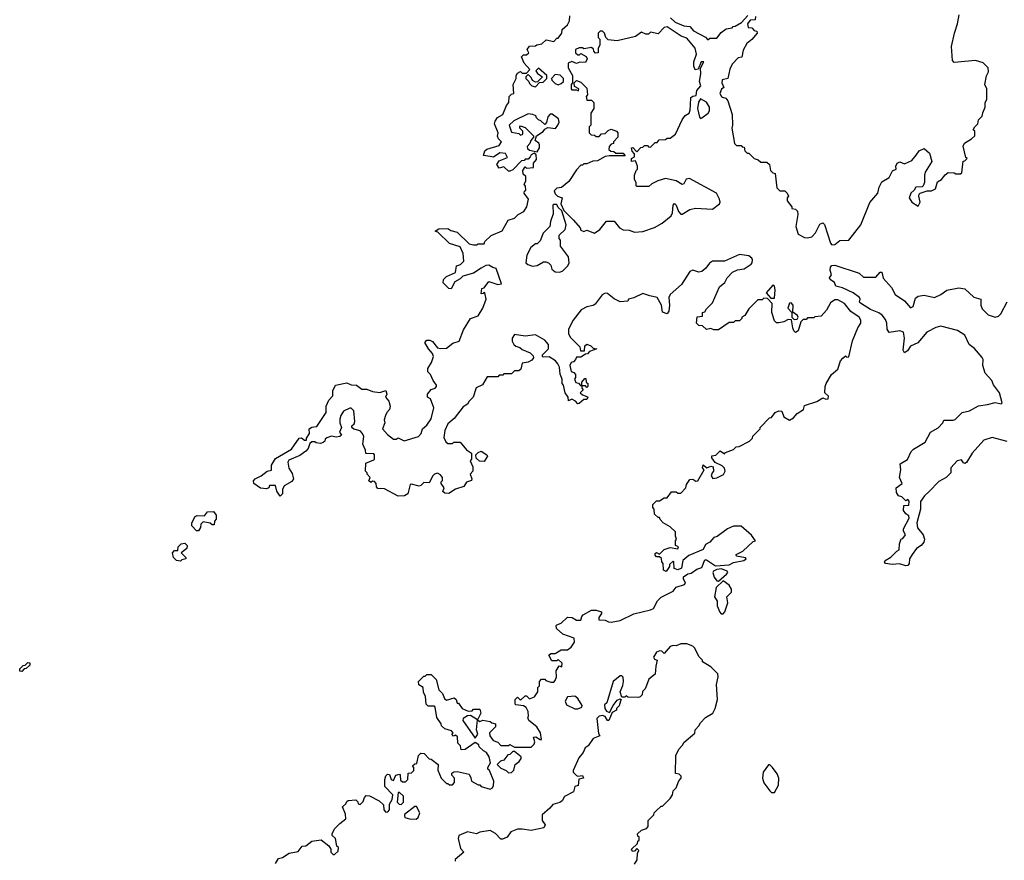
# Model space of a CAD drawing. Extents: x 2472589 to 2662339, y 701009 to 849030.
# Tile 378 of 406: x 2639862 to 2646376, y 733121 to 738683. Entities that reach past the tile are written whole.
import ezdxf

# ---------------------------------------------------------------- set-up
doc = ezdxf.new("R2010")
doc.units = 0

msp = doc.modelspace()

# ---------------------------------------------------------------- linework, layer by layer
at = {"layer": '0CON05XD'}
for points in [[(2642975, 737777.5), (2642930, 737785), (2642940, 737815), (2642953, 737827), (2643035, 737850), (2643050, 737875), (2643030, 737895), (2643023, 737913), (2643027.5, 737935), (2643002.5, 737995), (2643008.3, 738011.7), (2643023.3, 738036.7), (2643057.5, 738055), (2643082.5, 738115), (2643097.5, 738135), (2643100, 738175), (2643115, 738190), (2643130, 738195), (2643126.7, 738255), (2643147.5, 738295), (2643147.5, 738315), (2643155, 738330), (2643175, 738340), (2643185, 738330), (2643215, 738330), (2643237, 738353), (2643200, 738395), (2643181.7, 738438.3), (2643195, 738450), (2643215, 738450), (2643230, 738465), (2643220, 738485), (2643235, 738507.5), (2643275, 738510), (2643283, 738517), (2643317, 738523), (2643345, 738550), (2643395, 738540), (2643415, 738560), (2643425, 738560), (2643447.5, 738595), (2643451.7, 738618.3), (2643485, 738650), (2643500, 738675), (2643501.7, 738708.3)], [(2644166.7, 738695), (2644197.7, 738667.7), (2644255, 738642.5), (2644295, 738637.5), (2644319.3, 738609.3), (2644398.3, 738568.3), (2644415, 738550), (2644428.3, 738561.7), (2644475, 738560), (2644502.3, 738597.7), (2644535, 738622.5), (2644575, 738630), (2644581.7, 738638.3), (2644595, 738640), (2644636.2, 738663.8), (2644678.3, 738711.7)], [(2644730, 738705), (2644728.3, 738681.7), (2644695, 738680), (2644677.5, 738655), (2644681.7, 738631.7), (2644705, 738630), (2644721.7, 738611.7), (2644738.3, 738608.3), (2644740, 738595), (2644705, 738552.5), (2644672.5, 738525), (2644648.3, 738481.7), (2644640, 738435), (2644615, 738430), (2644575, 738390), (2644560, 738355), (2644547.5, 738295), (2644510, 738285), (2644507.5, 738265), (2644520, 738235), (2644505, 738222.5), (2644494.2, 738195), (2644504.3, 738174.3), (2644511.7, 738171.7), (2644533, 738163), (2644547, 738147), (2644576.4, 738056.4), (2644577.5, 737985), (2644572.5, 737965), (2644590, 737865), (2644605, 737850), (2644635, 737850), (2644641.7, 737841.7), (2644655, 737840), (2644660, 737815), (2644675, 737800), (2644685, 737800), (2644720, 737765), (2644747, 737757), (2644765, 737740), (2644805, 737740), (2644822.5, 737725), (2644830, 737685), (2644845, 737670), (2644860, 737665), (2644871.7, 737571.7), (2644891.7, 737551.7), (2644925, 737550), (2644940, 737535), (2644947.5, 737515), (2644940, 737505), (2644940, 737485), (2644970, 737445), (2644970, 737435), (2644995, 737430), (2645007, 737417), (2645010, 737395), (2644996.7, 737315), (2645012.5, 737265), (2645055, 737242.5), (2645075, 737240), (2645103, 737247), (2645127, 737273), (2645155, 737330), (2645175, 737340), (2645187, 737327), (2645226.2, 737205), (2645235, 737194), (2645255, 737195.8), (2645288.8, 737221.2), (2645347.5, 737225), (2645427.5, 737325), (2645486.4, 737473.6), (2645540, 737535), (2645547.5, 737575), (2645565, 737610), (2645615, 737640), (2645637, 737683), (2645660, 737695), (2645657.5, 737715), (2645667, 737733), (2645685, 737742.5), (2645715, 737730), (2645745, 737742.5), (2645765, 737752.5), (2645793.3, 737786.7), (2645813.6, 737816.4), (2645845, 737830), (2645881.2, 737801.2), (2645897.5, 737745), (2645853.3, 737675), (2645847.5, 737655), (2645847.5, 737605), (2645840, 737585), (2645831.7, 737578.3), (2645790, 737575), (2645780, 737555), (2645757.5, 737535), (2645746.7, 737505), (2645763.3, 737475), (2645805, 737450), (2645820, 737475), (2645810, 737515), (2645811.7, 737528.3), (2645820, 737535), (2645865, 737550), (2645895, 737550), (2645920, 737565), (2645935, 737610), (2645960, 737625), (2645985, 737657.5), (2646005, 737672.5), (2646045, 737670), (2646055, 737662.5), (2646086.4, 737663.6), (2646095, 737670), (2646103, 737747), (2646115, 737750), (2646130, 737765), (2646122.5, 737772.5), (2646103.6, 737846.4), (2646113.6, 737866.4), (2646160, 737895), (2646180, 737915), (2646180, 737945), (2646170, 737955), (2646180, 737975), (2646200, 737995), (2646205, 738020), (2646230, 738045), (2646233, 738067), (2646250, 738105), (2646250, 738135), (2646260, 738155), (2646260, 738225), (2646247.5, 738255), (2646258.3, 738311.7), (2646271.7, 738338.3), (2646270, 738365), (2646237, 738397), (2646185, 738412.5), (2646045, 738400), (2646033, 738413), (2646026.2, 738505), (2646046.2, 738595), (2646067.1, 738655), (2646077.5, 738715)], [(2643665, 737270), (2643700, 737295), (2643745, 737350), (2643795, 737350), (2643830, 737305), (2643855, 737292.5), (2643895, 737290), (2643928.3, 737278.3), (2643985, 737282.5), (2644061.7, 737308.3), (2644113, 737337), (2644172.5, 737385), (2644181.2, 737405), (2644184.3, 737455.7), (2644195, 737466.7), (2644205.9, 737455.9), (2644220, 737415), (2644235, 737397.5), (2644245, 737397.5), (2644295, 737426.7), (2644333.9, 737436.1), (2644445, 737430), (2644492.5, 737465), (2644496.2, 737475), (2644491.2, 737495), (2644472.5, 737535), (2644293, 737633), (2644272, 737628), (2644255, 737597.5), (2644245, 737592.5), (2644205, 737617.5), (2644135, 737632.5), (2644083, 737617), (2644043, 737597), (2644025, 737580), (2643945, 737580), (2643940, 737585), (2643940, 737605), (2643930, 737625), (2643930, 737655), (2643940, 737685), (2643950, 737695), (2643950, 737715), (2643935, 737750), (2643910, 737745), (2643910, 737765), (2643930, 737775), (2643930, 737795), (2643913, 737813), (2643910, 737835), (2643918.3, 737838.3), (2643945, 737810), (2643971.7, 737838.3), (2643985, 737840), (2643995, 737850), (2644015, 737850), (2644021.7, 737841.7), (2644035, 737840), (2644065, 737870), (2644078.3, 737871.7), (2644091.7, 737888.3), (2644135, 737890), (2644145, 737900), (2644165, 737900), (2644200, 737925), (2644245, 738020), (2644265, 738050), (2644290, 738065), (2644297.5, 738085), (2644299.3, 738119.3), (2644302.3, 738167.7), (2644315, 738177.5), (2644338.3, 738181.7), (2644342.5, 738215), (2644367.5, 738245), (2644360, 738275), (2644368.8, 738325), (2644366.4, 738363.6), (2644387.5, 738405), (2644370, 738405), (2644350, 738355), (2644331.7, 738351.7), (2644322.5, 738375), (2644322.5, 738405), (2644340, 738455), (2644330, 738495), (2644275, 738560), (2644237.5, 738575), (2644145, 738636.7), (2644125, 738632.5), (2644085, 738590), (2644035, 738600), (2644021.7, 738588.3), (2644005, 738587.5), (2643975, 738600), (2643935, 738572.5), (2643815, 738542.5), (2643755, 738550), (2643740, 738565), (2643730, 738595), (2643717, 738607), (2643703, 738607), (2643690, 738595), (2643690, 738565), (2643700, 738555), (2643700, 738515), (2643690, 738495), (2643690, 738465), (2643671.7, 738461.7), (2643660, 738475), (2643658.3, 738488.3), (2643645, 738500), (2643595, 738490), (2643585, 738497.5), (2643563, 738497), (2643540, 738485), (2643540, 738465), (2643555, 738450), (2643565, 738450), (2643575, 738460), (2643609.3, 738439.3), (2643616.7, 738425), (2643605, 738400), (2643568.3, 738401.7), (2643545, 738392.5), (2643515, 738407.5), (2643490, 738395), (2643490, 738365), (2643520, 738315), (2643520, 738265), (2643510, 738255), (2643510, 738225), (2643515, 738220), (2643545, 738220), (2643558.3, 738211.7), (2643560, 738225), (2643531.7, 738241.7), (2643530, 738265), (2643545, 738280), (2643575, 738270), (2643615, 738230), (2643617.5, 738185), (2643610, 738175), (2643615, 738150), (2643645, 738150), (2643660, 738135), (2643660, 738095), (2643640, 738065), (2643640, 737985), (2643630, 737975), (2643630, 737935), (2643641.7, 737921.7), (2643665, 737920), (2643675, 737910), (2643695, 737910), (2643711.7, 737928.3), (2643735, 737930), (2643755, 737950), (2643775, 737960), (2643810, 737945), (2643820, 737935), (2643820, 737905), (2643790, 737875), (2643790, 737865), (2643775, 737860), (2643762.5, 737845), (2643760, 737825), (2643773, 737813), (2643791.7, 737811.7), (2643805, 737800), (2643855, 737800), (2643868.3, 737781.7), (2643765, 737782.5), (2643735, 737777.5), (2643685, 737750), (2643653, 737747), (2643615, 737730), (2643595, 737730), (2643585, 737720), (2643575, 737720), (2643545, 737690), (2643495, 737612.5), (2643447, 737573), (2643415, 737567.5), (2643398.3, 737551.7), (2643405, 737530), (2643420, 737515), (2643450, 737505), (2643442.5, 737465), (2643461.7, 737421.7), (2643526.4, 737356.4), (2643570, 737305), (2643575, 737290), (2643595, 737282.5), (2643615, 737290), (2643665, 737270)], [(2643275, 738240), (2643301.7, 738268.3), (2643325, 738270), (2643350, 738295), (2643350, 738315), (2643295, 738362.5), (2643277.5, 738345), (2643287, 738327), (2643320, 738305), (2643288.3, 738271.7), (2643275, 738270), (2643255, 738280), (2643245, 738300), (2643225, 738320), (2643210, 738305), (2643210, 738295), (2643230, 738275), (2643235, 738260), (2643250, 738245), (2643275, 738240)], [(2643425, 738252.5), (2643445, 738260), (2643460, 738275), (2643460, 738295), (2643437, 738317), (2643405, 738320), (2643380, 738295), (2643383, 738283), (2643405, 738260), (2643425, 738252.5)], [(2644365, 738030), (2644375, 738033.3), (2644416.2, 738065), (2644425, 738080), (2644426.4, 738103.6), (2644405, 738137.5), (2644365, 738160), (2644353, 738137), (2644346.7, 738095), (2644358.3, 738038.3), (2644365, 738030)], [(2643285, 737810), (2643300, 737835), (2643300, 737855), (2643296.4, 737866.4), (2643273, 737883), (2643280, 737915), (2643325, 737942.5), (2643335, 737960), (2643355, 737970), (2643406.4, 737963.6), (2643422.5, 737985), (2643430, 738005), (2643427, 738027), (2643385, 738057.5), (2643371.7, 738058.3), (2643355, 738040), (2643347, 738003), (2643335, 737990), (2643310, 738015), (2643295, 738020), (2643280, 738035), (2643277, 738047), (2643257, 738057), (2643225, 738060), (2643130, 738015), (2643100, 737985), (2643115, 737940), (2643165, 737930), (2643175, 737920), (2643190, 737925), (2643190, 737945), (2643170, 737965), (2643170, 737975), (2643175, 737980), (2643205, 737970), (2643260, 737915), (2643260, 737905), (2643242.5, 737885), (2643237, 737863), (2643220, 737845), (2643221.7, 737831.7), (2643235, 737820), (2643285, 737810)], [(2644980.7, 736049.3), (2645005, 736077.5), (2645047.5, 736105), (2645055, 736130), (2645135, 736157.8), (2645175, 736181.2), (2645195, 736172.5), (2645211.2, 736175), (2645212, 736192), (2645187.5, 736215), (2645190, 736255), (2645197.5, 736275), (2645233.6, 736336.4), (2645275, 736370), (2645293.3, 736425), (2645307, 736443), (2645325, 736460), (2645335, 736450), (2645347, 736453), (2645371.2, 736558.8), (2645406.4, 736643.6), (2645426.7, 736675), (2645427.5, 736695), (2645416.7, 736715), (2645361.5, 736751.5), (2645318, 736805), (2645275, 736830), (2645255, 736830), (2645225, 736808.8), (2645198.9, 736761.1), (2645165, 736721.2), (2645122.5, 736717.5), (2645115, 736710), (2645075, 736710), (2645065, 736700), (2645045, 736700), (2645030, 736685), (2645012.5, 736625), (2644995, 736612.5), (2644983.3, 736625), (2644976.7, 736645), (2644968.3, 736698.3), (2644945, 736700), (2644917, 736683), (2644885, 736677.5), (2644868.3, 736678.3), (2644855, 736690), (2644837.5, 736745), (2644840, 736805), (2644808.3, 736838.3), (2644785, 736840), (2644775, 736830), (2644745, 736830), (2644685, 736770), (2644660, 736725), (2644640, 736715), (2644640, 736705), (2644625, 736690), (2644595, 736690), (2644585, 736680), (2644555, 736680), (2644485, 736630), (2644455, 736630), (2644435, 736640), (2644405, 736632.5), (2644378.3, 736658.3), (2644355, 736660), (2644340, 736675), (2644343, 736717), (2644378.3, 736721.7), (2644380, 736745), (2644395, 736750), (2644405, 736770), (2644445, 736810), (2644492.5, 736915), (2644526.4, 736943.6), (2644542.5, 736975), (2644578.3, 737011.7), (2644611.7, 737028.3), (2644655, 737035.7), (2644700.8, 737065), (2644707.8, 737075), (2644709.1, 737095), (2644705, 737105.6), (2644685, 737120.4), (2644625, 737128.8), (2644525, 737086.5), (2644445, 737085.5), (2644425, 737072.5), (2644401.2, 737038.8), (2644375, 737018.1), (2644355, 737012.9), (2644315, 737025.5), (2644295, 737016.9), (2644240, 736930), (2644164.4, 736865), (2644156.9, 736845), (2644160.5, 736795), (2644155.7, 736755), (2644145, 736736.7), (2644115, 736747.5), (2644107.5, 736795), (2644080, 736845), (2644030, 736855), (2643985, 736872.5), (2643925, 736842.5), (2643890, 736835), (2643885, 736820), (2643835, 736816.7), (2643795, 736836.2), (2643751.1, 736871.1), (2643735, 736872.9), (2643715, 736862.5), (2643668.9, 736801.1), (2643655, 736791.2), (2643615, 736783.3), (2643576.1, 736763.9), (2643523.9, 736696.1), (2643493.3, 736635), (2643492.5, 736605), (2643505, 736580), (2643568.3, 736518.3), (2643571.7, 736491.7), (2643598.3, 736491.7), (2643600, 736525), (2643615, 736536.7), (2643640, 736525), (2643655, 736510), (2643680, 736505), (2643631.7, 736488.3), (2643618.3, 736471.7), (2643605, 736470), (2643575, 736450), (2643545, 736450), (2643540, 736435), (2643525, 736420), (2643510, 736415), (2643502.5, 736395), (2643510, 736355), (2643528.3, 736348.3), (2643540, 736335), (2643540, 736315), (2643532.5, 736305), (2643541.7, 736281.7), (2643558.3, 736278.3), (2643571.7, 736261.7), (2643580, 736260), (2643580, 736285), (2643601.7, 736308.3), (2643608.3, 736308.3), (2643610, 736285), (2643620, 736275), (2643620, 736255), (2643615, 736250), (2643605, 736260), (2643580, 736260), (2643580, 736245), (2643590, 736235), (2643570, 736215), (2643585, 736200), (2643615, 736190), (2643620, 736185), (2643615, 736170), (2643595, 736170), (2643563, 736143), (2643555, 736142.5), (2643539.4, 736159.4), (2643515, 736172.5), (2643491.7, 736161.7), (2643490, 736185), (2643470, 736215), (2643460, 736265), (2643450, 736275), (2643450, 736305), (2643438.3, 736338.3), (2643432.5, 736385), (2643422.5, 736405), (2643406.4, 736426.4), (2643365, 736452.5), (2643325, 736450), (2643320, 736455), (2643320, 736465), (2643360, 736505), (2643360, 736535), (2643335, 736562.5), (2643275, 736597.5), (2643205, 736590), (2643135, 736600), (2643120, 736575), (2643120, 736555), (2643130, 736535), (2643145, 736522.5), (2643170, 736515), (2643185, 736500), (2643238.3, 736478.3), (2643258.3, 736458.3), (2643260, 736445), (2643249.3, 736430.7), (2643225, 736417.5), (2643185, 736410), (2643178.3, 736371.7), (2643165, 736360), (2643135, 736360), (2643115, 736340), (2643065, 736340), (2643058.3, 736331.7), (2643035, 736330), (2643025, 736320), (2642955, 736320), (2642923, 736267), (2642881.7, 736248.3), (2642862.5, 736185), (2642835, 736160), (2642825, 736140), (2642795, 736122.5), (2642735.9, 736044.1), (2642695, 736008), (2642674.4, 735965), (2642668.3, 735918.3), (2642680.7, 735890.7), (2642695, 735880), (2642725, 735880), (2642735, 735887.5), (2642775, 735886.7), (2642817, 735837), (2642850, 735815), (2642850, 735775), (2642842.5, 735765), (2642860, 735725), (2642860, 735695), (2642842.5, 735675), (2642852.5, 735645), (2642850, 735635), (2642817, 735623), (2642800, 735595), (2642745, 735577.5), (2642701.7, 735548.3), (2642675, 735550), (2642661.7, 735561.7), (2642670, 735585), (2642650, 735615), (2642650, 735625), (2642660, 735635), (2642660, 735655), (2642645, 735672.5), (2642625, 735682.5), (2642605, 735676.7), (2642594.1, 735665.9), (2642571.7, 735618.3), (2642535, 735620), (2642515, 735600), (2642505, 735597.5), (2642455, 735610), (2642445, 735607.5), (2642430, 735545), (2642407, 735533), (2642365, 735530), (2642275, 735580), (2642231.7, 735581.7), (2642221.7, 735591.7), (2642220, 735615), (2642208.3, 735628.3), (2642195, 735630), (2642185, 735620), (2642171.7, 735631.7), (2642180, 735655), (2642160, 735675), (2642160, 735685), (2642150, 735695), (2642151.7, 735748.3), (2642205, 735770), (2642210, 735775), (2642210, 735805), (2642205, 735810), (2642151.7, 735811.7), (2642150, 735835), (2642132.5, 735875), (2642137.5, 735925), (2642130, 735945), (2642115, 735962.5), (2642073, 735973), (2642060, 735985), (2642060, 735995), (2642075, 736010), (2642080, 736025), (2642072.5, 736095), (2642055, 736112.5), (2642045, 736112.5), (2642005, 736092.5), (2641986.4, 736063.6), (2641980.7, 736039.3), (2641980, 736015), (2641990, 735985), (2641977.5, 735955), (2641990, 735935), (2641980, 735925), (2641955, 735920), (2641925, 735927.5), (2641893, 735917), (2641881.7, 735908.3), (2641880, 735895), (2641870, 735885), (2641851.7, 735878.3), (2641823, 735883), (2641815, 735890), (2641795, 735890), (2641781.7, 735878.3), (2641770, 735845), (2641755, 735827.5), (2641715, 735800), (2641641.7, 735768.3), (2641636.7, 735755), (2641642.5, 735715), (2641665, 735680), (2641672.5, 735645), (2641663, 735627), (2641610.7, 735599.3), (2641600, 735575), (2641600, 735545), (2641585, 735530), (2641563, 735563), (2641555, 735600), (2641515, 735600), (2641510, 735585), (2641495, 735580), (2641455, 735582.5), (2641410, 735615), (2641408.3, 735631.7), (2641420, 735645), (2641460, 735665), (2641500, 735695), (2641526.7, 735703.3), (2641527.5, 735735), (2641555, 735780), (2641659.6, 735840.5), (2641710, 735915), (2641727, 735917), (2641745, 735900), (2641758.3, 735901.7), (2641760, 735915), (2641780, 735945), (2641777.5, 735975), (2641795, 735987.5), (2641828.3, 735991.7), (2641890, 736085), (2641890, 736125), (2641907.5, 736165), (2641932.5, 736195), (2641933.6, 736226.4), (2641950, 736265), (2642025, 736280), (2642055, 736267.5), (2642090, 736265), (2642125, 736237.5), (2642159.3, 736239.3), (2642195, 736222.5), (2642245, 736217.5), (2642285, 736230), (2642290, 736205), (2642282.5, 736185), (2642305, 736160), (2642312.5, 736125), (2642307.5, 736105), (2642290, 736085), (2642282.5, 736065), (2642273.3, 736035), (2642277.5, 736015), (2642262.5, 735975), (2642295, 735937.5), (2642335, 735907.5), (2642351.7, 735908.3), (2642365, 735917.5), (2642405, 735897.5), (2642500, 735925), (2642517.5, 735945), (2642527.5, 735975), (2642555, 736000), (2642585, 736042.5), (2642602.5, 736115), (2642580, 736175), (2642560, 736185), (2642560, 736205), (2642583.6, 736236.4), (2642610, 736245), (2642620, 736255), (2642620, 736265), (2642596.4, 736296.4), (2642580, 736335), (2642563, 736353), (2642562.5, 736375), (2642586.7, 736415), (2642598.8, 736455), (2642593.3, 736475), (2642566.7, 736505), (2642543, 736547), (2642555, 736562.5), (2642575, 736562.5), (2642593, 736553), (2642625, 736512.5), (2642645, 736506.7), (2642685, 736510), (2642726.4, 736543.6), (2642770, 736555), (2642798.3, 736631.7), (2642843.3, 736705), (2642895, 736723.3), (2642926.7, 736775), (2642948.8, 736835), (2642940, 736875), (2642935, 736880), (2642928.3, 736871.7), (2642915, 736870), (2642920, 736905), (2642935, 736910), (2642965, 736950), (2643025, 736930), (2643050, 736935), (2643015, 737037.5), (2642993, 737043), (2642965, 737060), (2642945, 737056.7), (2642915, 737040), (2642865, 737006.2), (2642793, 736987), (2642775, 736967.5), (2642740.7, 736949.3), (2642716.7, 736903.3), (2642700, 736905), (2642663, 736943), (2642666.7, 736965), (2642685, 736983.3), (2642745, 737010), (2642752.5, 737055), (2642777, 737063), (2642800, 737085), (2642796.4, 737136.4), (2642775, 737180), (2642705, 737203.3), (2642628.3, 737278.3), (2642610, 737285), (2642635, 737300), (2642695, 737302.5), (2642715, 737287.5), (2642755, 737277.5), (2642835, 737200), (2642865, 737192.5), (2642885, 737192.5), (2642895, 737200), (2642935, 737200), (2642940, 737215), (2642980, 737255), (2643053, 737287), (2643093.6, 737356.4), (2643135, 737370), (2643160, 737395), (2643197.5, 737415), (2643217.5, 737445), (2643227.5, 737495), (2643200, 737535), (2643201.7, 737548.3), (2643210, 737555), (2643208.3, 737581.7), (2643200, 737595), (2643210, 737615), (2643210, 737645), (2643191.7, 737661.7), (2643190, 737685), (2643205, 737710), (2643215, 737700), (2643260, 737705), (2643260, 737735), (2643281.7, 737758.3), (2643278.3, 737788.3), (2643265, 737800), (2643245, 737790), (2643240, 737775), (2643225, 737760), (2643205, 737760), (2643198.3, 737751.7), (2643181.7, 737748.3), (2643125, 737690), (2643105, 737680), (2643095, 737680), (2643065, 737710), (2643035, 737700), (2643017.5, 737725), (2643035, 737750), (2643088.3, 737771.7), (2643075, 737797.5), (2643038.3, 737801.7), (2642997, 737773), (2642975, 737777.5)], [(2643435, 737012.5), (2643455, 737022.5), (2643487.5, 737055), (2643496.1, 737073.9), (2643492.5, 737115), (2643440, 737185), (2643440, 737225), (2643430, 737235), (2643431.7, 737258.3), (2643470, 737295), (2643477.5, 737325), (2643448.3, 737418.3), (2643425, 737440), (2643415, 737460), (2643395, 737460), (2643390, 737455), (2643391.7, 737398.3), (2643373, 737347), (2643370, 737315), (2643325, 737270), (2643305, 737220), (2643285, 737200), (2643275, 737200), (2643242.5, 737175), (2643217.5, 737125), (2643210, 737075), (2643223, 737063), (2643255, 737052.5), (2643285, 737057.5), (2643328.3, 737081.7), (2643341.7, 737081.7), (2643360, 737075), (2643375, 737060), (2643383, 737033), (2643403.9, 737013.9), (2643435, 737012.5)], [(2646395, 735892.9), (2646295, 735919.2), (2646239.6, 735900.4), (2646164, 735815), (2646125, 735753.3), (2646115, 735747.5), (2646105, 735750), (2646091.7, 735771.7), (2646065, 735763.3), (2646022.2, 735717.8), (2646022, 735685), (2646014, 735675), (2645992, 735655), (2645942.1, 735627.9), (2645878.3, 735561.7), (2645847.8, 735532.2), (2645822.5, 735495), (2645821.4, 735445), (2645797.1, 735355), (2645801.7, 735321.7), (2645840, 735275), (2645848.8, 735245), (2645843.3, 735225), (2645825, 735203.8), (2645796, 735184), (2645765.8, 735144.2), (2645748.8, 735115), (2645746.1, 735083.9), (2645738.3, 735071.7), (2645725, 735070), (2645683, 735083), (2645635, 735078.8), (2645590, 735085), (2645582.5, 735095), (2645587.5, 735105), (2645625, 735126.7), (2645665, 735167.5), (2645680, 735175), (2645682.5, 735215), (2645693, 735247), (2645705, 735250), (2645722.5, 735275), (2645708.3, 735298.3), (2645710, 735315), (2645747.5, 735385), (2645745, 735400), (2645723.6, 735413.6), (2645710, 735435), (2645711.7, 735468.3), (2645745, 735470), (2645747, 735497), (2645737.5, 735507.5), (2645725, 735500), (2645697, 735527), (2645675, 735532.5), (2645662.5, 735555), (2645660, 735585), (2645700, 735615), (2645683.3, 735655), (2645692.5, 735705), (2645687.5, 735745), (2645736.4, 735773.6), (2645760, 735825), (2645775, 735842.5), (2645852.9, 735887.1), (2645887.5, 735955), (2645937.9, 735982.1), (2645968.8, 736015), (2645977, 736033), (2646037.7, 736032.3), (2646051.2, 736038.8), (2646096.7, 736085), (2646145, 736094.2), (2646205, 736129.2), (2646265, 736136.2), (2646315, 736150), (2646355, 736142.5), (2646361.7, 736148.3), (2646343.6, 736213.6), (2646305, 736267.5), (2646293.8, 736295), (2646249.2, 736345), (2646234.6, 736394.5), (2646235.7, 736435), (2646228.9, 736448.9), (2646178.6, 736508.6), (2646142.5, 736535), (2646115, 736596.2), (2646066.9, 736626.9), (2645955, 736654.6), (2645922.7, 736647.3), (2645863.5, 736616.5), (2645803.8, 736545), (2645755, 736522.5), (2645735, 736491.2), (2645715, 736478.8), (2645705.9, 736495.9), (2645716.7, 736575), (2645708.8, 736615), (2645685, 736624.3), (2645613.9, 736613.9), (2645600, 736635), (2645598.6, 736675), (2645589.6, 736699.6), (2645567.9, 736727.9), (2645545, 736743.1), (2645491.2, 736765), (2645425, 736807.5), (2645417.5, 736815), (2645422.5, 736835), (2645417.5, 736845), (2645375, 736876.7), (2645305, 736910), (2645260.7, 736920.7), (2645252.5, 736945), (2645223.3, 736963.3), (2645220, 736975), (2645232.5, 736995), (2645223.3, 737025), (2645226.7, 737045), (2645235, 737056.7), (2645255, 737060), (2645415, 737006), (2645445, 736980), (2645525, 736980), (2645555, 737012.5), (2645565, 737012.5), (2645573.9, 736973.9), (2645630.7, 736910.7), (2645653.3, 736865), (2645715, 736823.8), (2645755, 736777.5), (2645772.5, 736785), (2645789.3, 736840.7), (2645805, 736853.3), (2645845, 736860), (2645915, 736845.8), (2645955.7, 736864.3), (2645996.1, 736893.9), (2646075, 736910), (2646115, 736902), (2646175, 736846.9), (2646220, 736835), (2646221.4, 736795), (2646229.3, 736769.3), (2646269.8, 736729.8), (2646315, 736715.6), (2646337.6, 736722.4), (2646352.2, 736737.8), (2646395, 736817.1)], [(2644855, 736840), (2644860, 736895), (2644855, 736920), (2644845, 736927.5), (2644800, 736875), (2644831.7, 736841.7), (2644855, 736840)], [(2644985, 736700), (2645005, 736702.5), (2645012.5, 736715), (2645006.7, 736725), (2644977.5, 736747.5), (2644979.2, 736795), (2644965, 736810), (2644955, 736806.7), (2644943.3, 736775), (2644970, 736745), (2644970, 736715), (2644985, 736700)], [(2641555, 733100), (2641575, 733132.5), (2641600.7, 733139.3), (2641645, 733167.5), (2641705, 733180), (2641730, 733215), (2641755, 733217.5), (2641795, 733247.5), (2641857, 733257), (2641906.4, 733216.4), (2641920, 733195), (2641920, 733175), (2641935, 733160), (2641945, 733160), (2641968.3, 733181.7), (2641970, 733205), (2641960, 733215), (2641950, 733265), (2641930, 733285), (2641930, 733295), (2641945, 733330), (2641980, 733365), (2642020, 733395), (2642017, 733427), (2641997.5, 733475), (2642020, 733495), (2642025, 733510), (2642035, 733517.5), (2642085, 733520), (2642098.3, 733508.3), (2642100, 733495), (2642115, 733490), (2642135, 733510), (2642143, 733537), (2642155, 733550), (2642175, 733547.5), (2642240, 733515), (2642268.3, 733488.3), (2642270, 733455), (2642285, 733440), (2642298.3, 733441.7), (2642307.5, 733455), (2642308.3, 733491.7), (2642327, 733523), (2642330, 733555), (2642278.3, 733608.3), (2642277.5, 733655), (2642285, 733680), (2642295, 733690), (2642308.3, 733688.3), (2642320, 733655), (2642335, 733650), (2642350, 733685), (2642375, 733690), (2642380, 733685), (2642381.7, 733651.7), (2642395, 733640), (2642415, 733640), (2642430, 733655), (2642431.7, 733698.3), (2642455, 733700), (2642470, 733715), (2642470, 733735), (2642460, 733745), (2642475, 733760), (2642488.3, 733761.7), (2642500, 733815), (2642515, 733830), (2642538.3, 733828.3), (2642571.7, 733791.7), (2642585, 733790), (2642630, 733755), (2642628.3, 733718.3), (2642650, 733665), (2642685, 733630), (2642695, 733630), (2642705, 733620), (2642725, 733620), (2642737.5, 733635), (2642737.5, 733665), (2642720, 733685), (2642721.7, 733698.3), (2642733, 733707), (2642755, 733707.5), (2642835, 733690), (2642847, 733667), (2642850, 733645), (2642895, 733620), (2642905, 733620), (2642915, 733610), (2642975, 733592.5), (2642989.3, 733600.7), (2642996.7, 733615), (2642998.8, 733645), (2642970, 733715), (2642960, 733725), (2642960, 733735), (2642977.5, 733765), (2642967.5, 733805), (2642950, 733835), (2642930, 733845), (2642901.7, 733871.7), (2642900, 733885), (2642875, 733900), (2642810, 733855), (2642781.7, 733851.7), (2642778.3, 733878.3), (2642760, 733895), (2642758.3, 733938.3), (2642745, 733950), (2642731.7, 733941.7), (2642720, 733955), (2642730, 733965), (2642718.3, 733978.3), (2642675, 733990), (2642651.7, 734011.7), (2642650, 734025), (2642622.5, 734065), (2642610, 734135), (2642605, 734140), (2642565, 734140), (2642550, 734155), (2642547.5, 734205), (2642533, 734233), (2642530, 734265), (2642501.7, 734281.7), (2642500, 734305), (2642535, 734340), (2642545, 734340), (2642555, 734350), (2642585, 734350), (2642617, 734317), (2642635, 734250), (2642660, 734225), (2642671.7, 734191.7), (2642685, 734180), (2642737, 734197), (2642750, 734185), (2642755, 734160), (2642765, 734160), (2642790, 734125), (2642828.3, 734108.3), (2642855, 734110), (2642865, 734120), (2642905, 734120), (2642912.5, 734095), (2642890, 734050), (2642905, 734040), (2642925, 734047.5), (2642975, 734040), (2642985, 734030), (2643010, 734025), (2643010, 734005), (2642970, 733965), (2642972.5, 733945), (2642993.8, 733913.8), (2643025, 733902.5), (2643045, 733880), (2643095, 733880), (2643105, 733887.5), (2643135, 733870), (2643245, 733870), (2643265, 733890), (2643270, 733905), (2643260, 733935), (2643277, 733937), (2643305, 733920), (2643315, 733920), (2643307.5, 733965), (2643283, 734003), (2643230, 734045), (2643222.5, 734065), (2643227.5, 734075), (2643226.4, 734106.4), (2643213, 734133), (2643195, 734142.5), (2643145, 734150), (2643140, 734155), (2643140, 734185), (2643155, 734200), (2643175, 734180), (2643205, 734210), (2643215, 734210), (2643235, 734190), (2643268.3, 734201.7), (2643290, 734235), (2643290, 734265), (2643300, 734275), (2643300, 734305), (2643315, 734320), (2643335, 734320), (2643341.7, 734311.7), (2643375, 734300), (2643395, 734300), (2643405, 734310), (2643412.5, 734335), (2643410, 734375), (2643431.7, 734408.3), (2643448.3, 734401.7), (2643450, 734425), (2643425, 734450), (2643415, 734440), (2643381.7, 734441.7), (2643361.7, 734478.3), (2643375, 734490), (2643405, 734490), (2643445, 734512.5), (2643487, 734513), (2643509.3, 734530.7), (2643532.5, 734565), (2643530, 734590), (2643455, 734617.5), (2643412.5, 734655), (2643410, 734675), (2643415, 734680), (2643445, 734690), (2643485, 734730), (2643517, 734727), (2643545, 734710), (2643575, 734710), (2643580, 734735), (2643590, 734745), (2643643.9, 734776.1), (2643675, 734776.7), (2643710, 734765), (2643710, 734755), (2643693, 734727), (2643693, 734713), (2643735, 734710), (2643758.3, 734698.3), (2643775, 734697.5), (2643835, 734707.5), (2643925, 734752.5), (2644035, 734777.5), (2644055, 734787.5), (2644082, 734838), (2644105, 734862.5), (2644185, 734902.5), (2644205, 734927.5), (2644260, 734945), (2644267.5, 734955), (2644253, 734983), (2644253.6, 734996.4), (2644283, 735017), (2644305, 735020), (2644341.7, 735048.3), (2644375, 735057.5), (2644395, 735110), (2644405, 735110), (2644465, 735069.2), (2644555, 735075.4), (2644585, 735091.4), (2644652.5, 735105), (2644667.5, 735115), (2644663, 735123), (2644605, 735133.8), (2644602.5, 735145), (2644645, 735167.5), (2644715, 735230), (2644730, 735235), (2644703, 735273), (2644635, 735332.5), (2644585, 735332.5), (2644545, 735313.3), (2644476.1, 735263.9), (2644455, 735257.5), (2644427.5, 735225), (2644400, 735210), (2644383, 735177), (2644288.3, 735138.3), (2644250, 735105), (2644240, 735055), (2644215, 735042.5), (2644191.7, 735051.7), (2644190, 735095), (2644185, 735100), (2644161.7, 735078.3), (2644160, 735065), (2644138.3, 735031.7), (2644121.7, 735041.7), (2644120, 735085), (2644110, 735095), (2644107, 735117), (2644095, 735130), (2644075, 735130), (2644065, 735140), (2644065, 735150), (2644075, 735156.7), (2644095, 735147.5), (2644125, 735176.7), (2644165, 735190), (2644215, 735182.5), (2644220, 735195), (2644200, 735205), (2644200, 735235), (2644207.5, 735245), (2644200, 735265), (2644200, 735295), (2644165, 735327.5), (2644120, 735355), (2644100, 735375), (2644095, 735390), (2644085, 735390), (2644061.7, 735411.7), (2644060, 735445), (2644050, 735455), (2644050, 735475), (2644075, 735500), (2644095, 735500), (2644125, 735520), (2644145, 735520), (2644175, 735560), (2644205, 735560), (2644215, 735550), (2644235, 735550), (2644270, 735585), (2644273, 735607), (2644295, 735640), (2644315, 735642.5), (2644335, 735630), (2644348.3, 735631.7), (2644390, 735705), (2644378.3, 735718.3), (2644383, 735737), (2644408.3, 735718.3), (2644435, 735730), (2644450, 735725), (2644452.5, 735695), (2644442.5, 735685), (2644437.5, 735665), (2644448.3, 735648.3), (2644475, 735652.5), (2644517.3, 735672.7), (2644530, 735695), (2644523.8, 735715), (2644510.4, 735730.5), (2644463.3, 735753.3), (2644440, 735785), (2644441.7, 735798.3), (2644468.3, 735801.7), (2644495, 735830), (2644525, 735810), (2644531.7, 735818.3), (2644585, 735840), (2644603, 735857), (2644621.7, 735858.3), (2644690, 735895), (2644710, 735915), (2644711.7, 735928.3), (2644760, 735975), (2644760, 735985), (2644821.7, 736048.3), (2644835, 736050), (2644860, 736085), (2644883.9, 736096.1), (2644905, 736093.3), (2644916.7, 736055), (2644955, 736032.5), (2644980.7, 736049.3)], [(2642935, 735760), (2642903, 735763), (2642881.7, 735781.7), (2642880, 735805), (2642895, 735820), (2642915, 735827.5), (2642952.5, 735805), (2642957.5, 735795), (2642935, 735760)], [(2641045, 735300), (2641031.7, 735301.7), (2641000, 735335), (2641000, 735355), (2641023.6, 735396.4), (2641035, 735402.5), (2641085, 735400), (2641105, 735427.5), (2641145, 735430), (2641162.5, 735405), (2641161.7, 735378.3), (2641150, 735365), (2641148.3, 735341.7), (2641135, 735340), (2641121.7, 735351.7), (2641075, 735360), (2641060, 735345), (2641057, 735323), (2641045, 735300)], [(2640925, 735100), (2640900, 735105), (2640880, 735125), (2640872.5, 735155), (2640885, 735170), (2640908.3, 735171.7), (2640910, 735195), (2640930, 735215), (2640955, 735220), (2640970, 735205), (2640967.5, 735185), (2640930, 735155), (2640960, 735125), (2640960, 735115), (2640935, 735110), (2640925, 735100)], [(2644485, 734967.5), (2644538.8, 735015), (2644546.7, 735025), (2644542.5, 735035), (2644505, 735050), (2644475, 735046.2), (2644452.5, 735035), (2644446.7, 735025), (2644456.2, 734995), (2644475, 734970), (2644485, 734967.5)], [(2644515, 734751.2), (2644528, 734765), (2644546.7, 734825), (2644540, 734865), (2644570, 734895), (2644570, 734915), (2644555, 734942.5), (2644515, 734970), (2644470, 734925), (2644457.5, 734865), (2644476.2, 734835), (2644476.2, 734805), (2644492.9, 734762.9), (2644502.5, 734752.5), (2644515, 734751.2)], [(2643930, 733095), (2643947, 733123), (2643950, 733165), (2643957.5, 733185), (2643945, 733200), (2643928.3, 733181.7), (2643915, 733180), (2643910, 733195), (2643948.3, 733231.7), (2643951.7, 733248.3), (2643960, 733255), (2643960, 733275), (2643951.7, 733281.7), (2643950, 733295), (2643975, 733320), (2644008.3, 733331.7), (2644020, 733345), (2644020, 733385), (2644058.3, 733421.7), (2644060, 733435), (2644071.7, 733448.3), (2644105, 733480), (2644115, 733480), (2644165, 733530), (2644180, 733555), (2644185, 733580), (2644205, 733600), (2644223, 733647), (2644237.5, 733665), (2644237, 733677), (2644225, 733690), (2644200, 733695), (2644202.5, 733815), (2644223, 733857), (2644250, 733885), (2644255, 733900), (2644328.3, 733961.7), (2644330, 733985), (2644355, 734010), (2644365, 734030), (2644400, 734065), (2644447.5, 734095), (2644463.3, 734125), (2644477.5, 734185), (2644470.8, 734285), (2644482.5, 734335), (2644480, 734355), (2644435, 734400), (2644380, 734435), (2644380, 734445), (2644355, 734470), (2644327.5, 734525), (2644315, 734537.5), (2644275, 734552.5), (2644235, 734552.5), (2644205, 734540), (2644185, 734542.5), (2644165, 734536.7), (2644125, 734490), (2644110, 734505), (2644098, 734508), (2644075, 734498), (2644054.2, 734465), (2644061.7, 734451.7), (2644080, 734445), (2644070, 734405), (2644067, 734353), (2644025, 734320), (2644008.3, 734278.3), (2644000, 734255), (2643983, 734237), (2643980, 734215), (2643967, 734203), (2643955, 734197.5), (2643885, 734200), (2643875, 734210), (2643865, 734200), (2643845, 734200), (2643833.8, 734235), (2643852.5, 734277.5), (2643857.5, 734305), (2643853.6, 734333.6), (2643845, 734342.5), (2643835, 734342.5), (2643787.5, 734305), (2643747, 734163), (2643730, 734150), (2643732.5, 734125), (2643745, 734107.5), (2643765, 734100), (2643787.5, 734145), (2643815, 734180), (2643835, 734190), (2643840, 734185), (2643837, 734173), (2643827, 734143), (2643810, 734125), (2643810, 734115), (2643781.7, 734098.3), (2643760, 734045), (2643750, 734045), (2643735, 734072.5), (2643718.3, 734078.3), (2643695.8, 734074.2), (2643680, 734060), (2643690.7, 733960.7), (2643700, 733945), (2643655, 733926.7), (2643621.7, 733878.3), (2643602.5, 733865), (2643590, 733835), (2643561.7, 733798.3), (2643522.5, 733715), (2643523.3, 733705), (2643545, 733682.5), (2643555, 733677.5), (2643585, 733682.5), (2643592.5, 733665), (2643561.7, 733658.3), (2643557.5, 733615), (2643535, 733610), (2643526.7, 733573.3), (2643467, 733543), (2643450, 733515), (2643436.1, 733503.9), (2643389.3, 733490.7), (2643370, 733465), (2643317.5, 733422.5), (2643317.5, 733385), (2643337.5, 733355), (2643330, 733335), (2643245, 733317.5), (2643187, 733327)], [(2639875, 734370), (2639861.7, 734371.7), (2639861.7, 734388.3), (2639885, 734410), (2639898.3, 734411.7), (2639915, 734430), (2639928.3, 734428.3), (2639928.3, 734411.7), (2639905, 734390), (2639891.7, 734388.3), (2639875, 734370)], [(2643555, 734123.3), (2643580, 734135), (2643582.5, 734145), (2643555, 734192.5), (2643535, 734206.2), (2643485, 734202.5), (2643470, 734175), (2643480.4, 734150.5), (2643535, 734123.3), (2643555, 734123.3)], [(2642875, 733930), (2642892.5, 733955), (2642883.3, 733985), (2642890, 734050), (2642845, 734080), (2642825, 734077.5), (2642795, 734060), (2642793.3, 734045), (2642875, 733930)], [(2643095, 733700), (2643115, 733702.5), (2643131.7, 733718.3), (2643140, 733755), (2643166.4, 733773.6), (2643180, 733795), (2643180, 733805), (2643135, 733840), (2643125, 733840), (2643105, 733820), (2643091.7, 733818.3), (2643065, 733782.5), (2643043, 733777), (2643020, 733755), (2643045, 733730), (2643080, 733715), (2643095, 733700)], [(2644855, 733570), (2644881.7, 733618.3), (2644883.3, 733665), (2644873.6, 733693.6), (2644842.5, 733735), (2644825, 733752.5), (2644815, 733752.5), (2644780, 733705), (2644776, 733665), (2644785, 733633.3), (2644825, 733580), (2644835, 733570), (2644855, 733570)], [(2642385, 733490), (2642400, 733505), (2642400, 733545), (2642375, 733570), (2642365, 733570), (2642360, 733505), (2642371.7, 733491.7), (2642385, 733490)], [(2642485, 733393.8), (2642498.8, 733405), (2642510, 733435), (2642486.7, 733476.7), (2642475, 733477.5), (2642407.5, 733425), (2642407.5, 733415), (2642410, 733405), (2642440, 733395), (2642485, 733393.8)], [(2643187, 733327), (2643155, 733327.5), (2643111.2, 733308.8), (2643086.4, 733273.6), (2643055, 733260), (2643045, 733260), (2643009.3, 733299.3), (2642975, 733317.5), (2642905, 733307.5), (2642885, 733296.7), (2642825, 733308.8), (2642767.5, 733285), (2642762.5, 733265), (2642778.3, 733198.3), (2642800, 733175), (2642743.6, 733126.4), (2642742.5, 733115)]]:
    msp.add_lwpolyline(points, dxfattribs=at)

doc.saveas('drawing.dxf')
